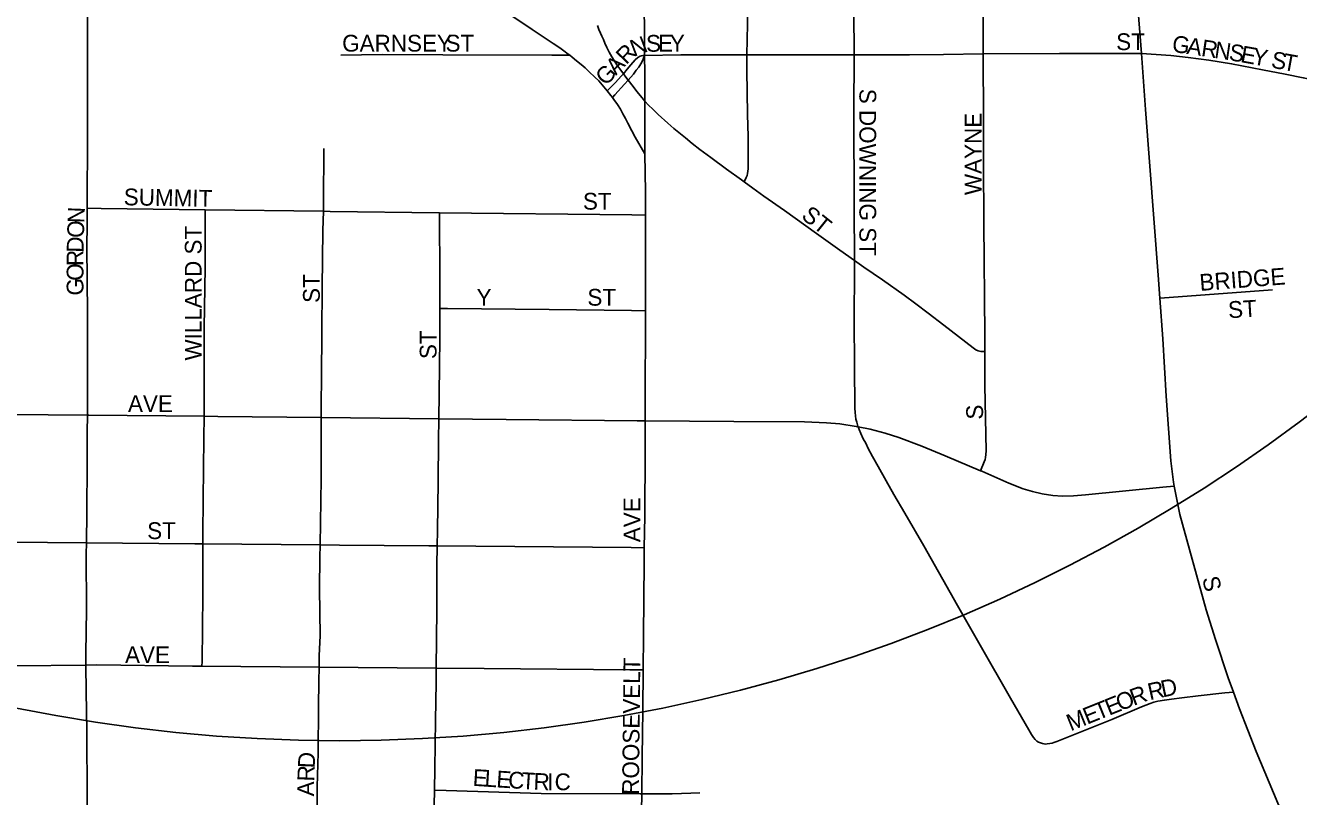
# Model space of a CAD drawing. Extents: x -87 to 2145, y -2128 to 440.
# Drawn here: x 286.77 to 305.73, y -574.03 to -562.54 of the extents above; entities that cross this region are included whole.
import ezdxf

# ---------------------------------------------------------------- set-up
doc = ezdxf.new("R2010")
doc.units = 0
for name, color, linetype in [('Default', 7, 'Continuous'), ('GM_X_City_Street', 7, 'Continuous'), ('GM_X_City_Street_Text', 7, 'Continuous'), ('GM_X_County_Road', 7, 'Continuous'), ('GM_X_Township_Road', 7, 'Continuous')]:
    doc.layers.add(name, color=color, linetype=linetype)

msp = doc.modelspace()

# ---------------------------------------------------------------- linework, layer by layer
at = {"layer": 'Default'}
msp.add_circle((291.454, -549.312), 23.883, dxfattribs=at)
at = {"layer": 'GM_X_City_Street'}
for points in [[(295.993, -562.99), (295.99, -562.684), (295.986, -562.221), (295.984, -561.599), (295.987, -560.747), (295.986, -560.225), (295.983, -559.708)], [(297.518, -562.978), (297.524, -562.522), (297.522, -561.886), (297.514, -561.244), (297.511, -560.608), (297.503, -559.713)], [(299.113, -562.979), (299.112, -562.33), (299.11, -561.401), (299.108, -560.092), (299.106, -559.717)], [(301.036, -562.963), (301.034, -562.4), (301.02, -560.333), (301.015, -559.724)], [(303.392, -562.961), (303.302, -561.765), (303.209, -560.525), (303.165, -559.987), (303.142, -559.758), (303.14, -559.736)], [(287.689, -565.266), (287.689, -565.189), (287.694, -564.216), (287.695, -563.417), (287.697, -562.534), (287.701, -561.503), (287.705, -560.807), (287.704, -560.448), (287.7, -560.39), (287.689, -560.34), (287.676, -560.301), (287.661, -560.262), (287.632, -560.188)], [(293.61, -562.131), (293.972, -562.372), (294.319, -562.602), (294.41, -562.66), (294.514, -562.73), (294.631, -562.81), (294.729, -562.877), (294.792, -562.923), (294.855, -562.968), (294.878, -562.987)], [(295.677, -563.262), (295.622, -563.19), (295.578, -563.129), (295.539, -563.066), (295.505, -563.008), (295.468, -562.94), (295.433, -562.873), (295.4, -562.804), (295.379, -562.754), (295.355, -562.702), (295.335, -562.656), (295.314, -562.602), (295.292, -562.541)], [(291.468, -562.983), (292.087, -562.976), (292.986, -562.98), (294.611, -562.986), (294.878, -562.987)], [(294.878, -562.987), (294.913, -563.014), (294.981, -563.068), (295.048, -563.122), (295.109, -563.175), (295.167, -563.231), (295.254, -563.311), (295.311, -563.368), (295.363, -563.428), (295.435, -563.516)], [(295.677, -563.262), (295.735, -563.192), (295.79, -563.127), (295.855, -563.053), (295.892, -563.022), (295.927, -563), (295.947, -562.994), (295.971, -562.989), (295.993, -562.99)], [(295.749, -563.357), (295.827, -563.268), (295.87, -563.211), (295.905, -563.166), (295.939, -563.114), (295.961, -563.07), (295.993, -562.99)], [(295.993, -562.99), (296.534, -562.982), (297.058, -562.979), (297.518, -562.978)], [(295.995, -563.67), (295.995, -563.253), (295.993, -562.99)], [(297.476, -564.872), (297.507, -564.807), (297.52, -564.778), (297.528, -564.748), (297.533, -564.715), (297.535, -564.679), (297.535, -564.607), (297.535, -564.195), (297.528, -563.871), (297.516, -563.209), (297.518, -562.978)], [(297.518, -562.978), (298.336, -562.98), (299.113, -562.979)], [(299.118, -566.042), (299.115, -565.243), (299.112, -563.829), (299.113, -562.979)], [(299.113, -562.979), (299.466, -562.978), (299.938, -562.978), (300.445, -562.974), (301.036, -562.963)], [(301.036, -562.963), (302.175, -562.961), (303.273, -562.961), (303.392, -562.961)], [(301.061, -567.399), (301.06, -567.206), (301.054, -566.544), (301.049, -566.086), (301.047, -565.446), (301.041, -564.613), (301.041, -563.941), (301.036, -562.963)], [(303.392, -562.961), (303.832, -562.991), (304.089, -563.022), (304.397, -563.059), (304.736, -563.112), (305.197, -563.203), (305.532, -563.269)], [(303.668, -566.602), (303.644, -566.263), (303.455, -563.792), (303.392, -562.961)], [(295.435, -563.516), (295.562, -563.39), (295.646, -563.298), (295.677, -563.262)], [(295.749, -563.357), (295.715, -563.312), (295.677, -563.262)], [(295.513, -563.616), (295.549, -563.578), (295.696, -563.418), (295.749, -563.357)], [(295.995, -563.67), (295.93, -563.589), (295.88, -563.526), (295.821, -563.45), (295.751, -563.359), (295.749, -563.357)], [(295.435, -563.516), (295.491, -563.586), (295.513, -563.616)], [(295.513, -563.616), (295.534, -563.645), (295.589, -563.722), (295.632, -563.791), (295.669, -563.858), (295.708, -563.93), (295.745, -563.999), (295.803, -564.11), (295.855, -564.208), (295.997, -564.453)], [(297.476, -564.872), (297.435, -564.843), (297.212, -564.681), (296.979, -564.511), (296.817, -564.388), (296.702, -564.299), (296.602, -564.218), (296.504, -564.138), (296.428, -564.075), (296.341, -563.999), (296.196, -563.87), (296.116, -563.791), (296.053, -563.728), (295.995, -563.67)], [(295.997, -564.453), (295.995, -563.755), (295.995, -563.67)], [(291.21, -565.31), (291.213, -565.178), (291.215, -564.373)], [(296.006, -565.367), (296.006, -565.02), (295.997, -564.453)], [(299.118, -566.042), (298.9, -565.889), (298.553, -565.643), (298.394, -565.529), (298.078, -565.301), (297.771, -565.084), (297.604, -564.965), (297.476, -564.872)], [(287.694, -568.349), (287.695, -568.163), (287.696, -567.494), (287.697, -566.829), (287.687, -565.842), (287.689, -565.509), (287.689, -565.266)], [(287.689, -565.266), (287.899, -565.268), (289.45, -565.288)], [(289.433, -568.364), (289.436, -567.998), (289.436, -567.046), (289.447, -566.149), (289.449, -565.388), (289.45, -565.288)], [(289.45, -565.288), (291.21, -565.31)], [(291.176, -568.381), (291.176, -568.188), (291.179, -567.781), (291.186, -567.112), (291.193, -566.446), (291.203, -565.598), (291.21, -565.31)], [(291.21, -565.31), (291.312, -565.312), (292.936, -565.335), (292.94, -565.335)], [(292.943, -566.758), (292.943, -566.221), (292.94, -565.438), (292.94, -565.335)], [(292.94, -565.335), (295.802, -565.365), (296.006, -565.367)], [(296.008, -566.791), (296.008, -566.309), (296.006, -565.612), (296.006, -565.367)], [(299.173, -568.52), (299.169, -568.508), (299.153, -568.453), (299.141, -568.406), (299.133, -568.357), (299.128, -568.306), (299.125, -568.243), (299.123, -568.154), (299.12, -567.702), (299.115, -566.849), (299.119, -566.264), (299.118, -566.042)], [(301.061, -567.399), (301, -567.397), (300.961, -567.388), (300.926, -567.373), (300.885, -567.344), (300.449, -567.005), (300.219, -566.829), (300.033, -566.688), (299.859, -566.56), (299.538, -566.332), (299.26, -566.14), (299.118, -566.042)], [(303.668, -566.602), (303.804, -566.592), (305.346, -566.48)], [(303.882, -569.402), (303.882, -569.402), (303.871, -569.345), (303.833, -569.027), (303.763, -568.064), (303.711, -567.212), (303.668, -566.602)], [(292.93, -568.399), (292.936, -568.031), (292.943, -567.202), (292.943, -566.758)], [(292.943, -566.758), (293.057, -566.759), (294.57, -566.771), (295.796, -566.788), (296.008, -566.791)], [(296.003, -568.43), (296.002, -567.972), (296.009, -567.051), (296.008, -566.791)], [(300.998, -569.175), (301.052, -569.04), (301.065, -569.007), (301.073, -568.979), (301.078, -568.931), (301.08, -568.879), (301.061, -567.905), (301.061, -567.399)], [(285.201, -568.331), (285.93, -568.334), (287.694, -568.349)], [(287.68, -570.247), (287.685, -569.798), (287.693, -569.062), (287.691, -568.602), (287.694, -568.349)], [(287.694, -568.349), (287.718, -568.349), (289.433, -568.364)], [(289.413, -570.263), (289.413, -570.121), (289.421, -569.602), (289.43, -568.691), (289.433, -568.364)], [(289.433, -568.364), (289.635, -568.365), (291.176, -568.381)], [(291.16, -570.279), (291.166, -569.951), (291.176, -569.297), (291.176, -568.642), (291.176, -568.381)], [(291.176, -568.381), (292.93, -568.399)], [(292.905, -570.293), (292.908, -570.065), (292.917, -569.34), (292.925, -568.719), (292.93, -568.399)], [(292.93, -568.399), (293.93, -568.409), (295.881, -568.429), (296.003, -568.43)], [(295.988, -570.321), (295.995, -569.851), (296.004, -568.883), (296.003, -568.43)], [(296.003, -568.43), (297.324, -568.439), (298.374, -568.446), (298.703, -568.459), (298.9, -568.476), (299.145, -568.514), (299.173, -568.52)], [(299.173, -568.52), (299.355, -568.557), (299.578, -568.616), (299.782, -568.681), (300.121, -568.808), (300.471, -568.951), (300.998, -569.175)], [(301.918, -573.237), (301.888, -573.228), (301.862, -573.217), (301.836, -573.2), (301.812, -573.176), (301.786, -573.146), (301.758, -573.104), (301.714, -573.035), (301.441, -572.56), (300.992, -571.77), (300.653, -571.182), (300.152, -570.294), (299.87, -569.808), (299.703, -569.526), (299.59, -569.326), (299.471, -569.111), (299.388, -568.962), (299.324, -568.843), (299.286, -568.766), (299.251, -568.697), (299.214, -568.621), (299.189, -568.562), (299.173, -568.52)], [(300.998, -569.175), (301.015, -569.182), (301.42, -569.36), (301.632, -569.442), (301.772, -569.485), (301.914, -569.517), (302.074, -569.541), (302.219, -569.551), (302.381, -569.55), (302.559, -569.534), (303.714, -569.419), (303.882, -569.402)], [(304.762, -572.47), (304.685, -572.258), (304.494, -571.689), (304.359, -571.246), (303.964, -569.824), (303.882, -569.402)], [(285.192, -570.231), (285.263, -570.231), (287.099, -570.242), (287.68, -570.247)], [(287.672, -572.068), (287.669, -571.9), (287.679, -571.24), (287.678, -570.418), (287.68, -570.247)], [(287.68, -570.247), (289.296, -570.262), (289.413, -570.263)], [(289.401, -572.084), (289.402, -572.015), (289.413, -571.022), (289.413, -570.52), (289.413, -570.263)], [(289.413, -570.263), (291.16, -570.279)], [(291.144, -572.099), (291.148, -571.927), (291.159, -571.635), (291.153, -570.928), (291.156, -570.465), (291.16, -570.279)], [(291.16, -570.279), (291.451, -570.282), (292.778, -570.292), (292.905, -570.293)], [(292.891, -572.114), (292.899, -571.245), (292.901, -570.588), (292.905, -570.293)], [(292.905, -570.293), (295.793, -570.319), (295.988, -570.321)], [(295.972, -572.14), (295.976, -571.632), (295.985, -570.534), (295.988, -570.321)], [(285.187, -572.081), (285.591, -572.089), (287.672, -572.068)], [(287.672, -572.068), (287.837, -572.066), (289.262, -572.083), (289.401, -572.084)], [(287.686, -573.055), (287.678, -572.464), (287.672, -572.068)], [(289.401, -572.084), (291.144, -572.099)], [(291.102, -576.042), (291.104, -575.985), (291.113, -575.749), (291.121, -575.547), (291.124, -575.369), (291.121, -575.2), (291.112, -574.853), (291.11, -574.447), (291.118, -573.88), (291.131, -573.377), (291.137, -572.691), (291.139, -572.307), (291.144, -572.099)], [(291.144, -572.099), (292.891, -572.114)], [(292.864, -573.933), (292.869, -573.61), (292.88, -572.894), (292.889, -572.329), (292.891, -572.114)], [(292.891, -572.114), (293.606, -572.12), (295.771, -572.138), (295.972, -572.14)], [(295.95, -573.988), (295.957, -573.439), (295.967, -572.741), (295.972, -572.14)], [(301.918, -573.237), (301.942, -573.243), (301.967, -573.246), (301.991, -573.243), (302.028, -573.237), (302.061, -573.23), (302.089, -573.222), (302.132, -573.207), (302.951, -572.877), (303.395, -572.692), (303.458, -572.666), (303.521, -572.64), (303.58, -572.621), (303.636, -572.608), (303.736, -572.59), (303.84, -572.575), (303.993, -572.556), (304.237, -572.529), (304.635, -572.484), (304.762, -572.47)], [(306.23, -576.12), (306.171, -575.938), (306.071, -575.675), (305.852, -575.142), (305.104, -573.358), (304.853, -572.718), (304.762, -572.47)], [(292.849, -576.059), (292.849, -576.015), (292.85, -575.645), (292.851, -574.767), (292.86, -574.157), (292.864, -573.933)], [(292.864, -573.933), (293.04, -573.938), (294.451, -573.979), (295.927, -573.988), (295.95, -573.988)], [(295.923, -576.098), (295.924, -576.036), (295.938, -574.901), (295.947, -574.238), (295.95, -573.988)], [(295.95, -573.988), (296.403, -573.988), (296.68, -573.975), (296.815, -573.969)]]:
    msp.add_lwpolyline(points, dxfattribs=at)
at = {"layer": 'GM_X_County_Road'}
msp.add_lwpolyline([(305.532, -563.269), (305.804, -563.322), (306.095, -563.38)], dxfattribs=at)
at = {"layer": 'GM_X_Township_Road'}
msp.add_lwpolyline([(287.686, -576.015), (287.681, -574.938), (287.691, -574.047), (287.686, -573.055)], dxfattribs=at)

# ---------------------------------------------------------------- texts
at = {"layer": 'GM_X_City_Street_Text'}
for s, rotation, p in [('GARNSEY', 0, (291.489, -562.932)), ('ST', 0, (293.029, -562.932)), ('N', 20.9167, (295.835, -563.011)), ('S', 1.3932, (296.018, -562.937)), ('E', 0, (296.193, -562.932)), ('Y', 0, (296.369, -562.932)), ('ST', 0, (303.017, -562.91)), ('G', 351.6659, (303.838, -562.933)), ('A', 351.6443, (304.056, -562.965)), ('R', 351.6499, (304.273, -562.997)), ('R', 45.6353, (295.72, -563.137)), ('N', 351.533, (304.469, -563.025)), ('S', 350.5017, (304.685, -563.058)), ('E', 349.7562, (304.858, -563.087)), ('Y', 349.6932, (305.031, -563.118)), ('S', 349.6932, (305.313, -563.169)), ('A', 46.0203, (295.567, -563.295)), ('T', 349.6932, (305.486, -563.201)), ('G', 46.0354, (295.415, -563.453)), ('S DOWNING ST', 270, (299.192, -563.485)), ('WAYNE', 90, (301.012, -565.069)), ('SUMMIT', 358.9589, (288.234, -565.22)), ('ST', 0, (295.075, -565.286)), ('N', 87.8797, (287.649, -565.49)), ('ST', 321.1953, (298.313, -565.404)), ('O', 87.9234, (287.641, -565.71)), ('WILLARD ST', 90, (289.396, -567.533)), ('D', 88.776, (287.636, -565.929)), ('R', 89.9757, (287.636, -566.126)), ('O', 89.9781, (287.636, -566.345)), ('BRIDGE', 4.3965, (304.267, -566.497)), ('G', 89.9781, (287.636, -566.565)), ('ST', 90, (291.156, -566.675)), ('Y', 0, (293.491, -566.717)), ('ST', 0, (295.141, -566.716)), ('ST', 3.5746, (304.691, -566.904)), ('ST', 90, (292.894, -567.511)), ('AVE', 0, (288.299, -568.3)), ('S', 90, (301.034, -568.413)), ('AVE', 90, (295.93, -570.239)), ('ST', 0, (288.585, -570.192)), ('S', 284.0555, (304.295, -570.778)), ('AVE', 0, (288.255, -572.04)), ('ROOSEVELT', 89.3713, (295.908, -574.002)), ('R', 20.34, (303.276, -572.678)), ('R', 12.4867, (303.517, -572.593)), ('D', 11.82, (303.709, -572.551)), ('T', 21.9775, (302.748, -572.891)), ('E', 21.979, (302.911, -572.825)), ('O', 21.9759, (303.074, -572.759)), ('M', 21.9739, (302.339, -573.056)), ('E', 21.9536, (302.584, -572.957)), ('D', 87.4858, (291.079, -573.609)), ('R', 87.7162, (291.071, -573.806)), ('E', 356.364, (293.428, -573.866)), ('L', 356.3685, (293.604, -573.878)), ('E', 356.3685, (293.779, -573.889)), ('C', 356.3667, (293.955, -573.9)), ('T', 356.364, (294.153, -573.912)), ('R', 357.76, (294.335, -573.924)), ('I', 359.7738, (294.542, -573.932)), ('C', 359.9703, (294.653, -573.932)), ('A', 89.1694, (291.068, -574.024))]:
    msp.add_text(s, height=0.25, rotation=rotation, dxfattribs=at).set_placement(p)

doc.saveas('drawing.dxf')
